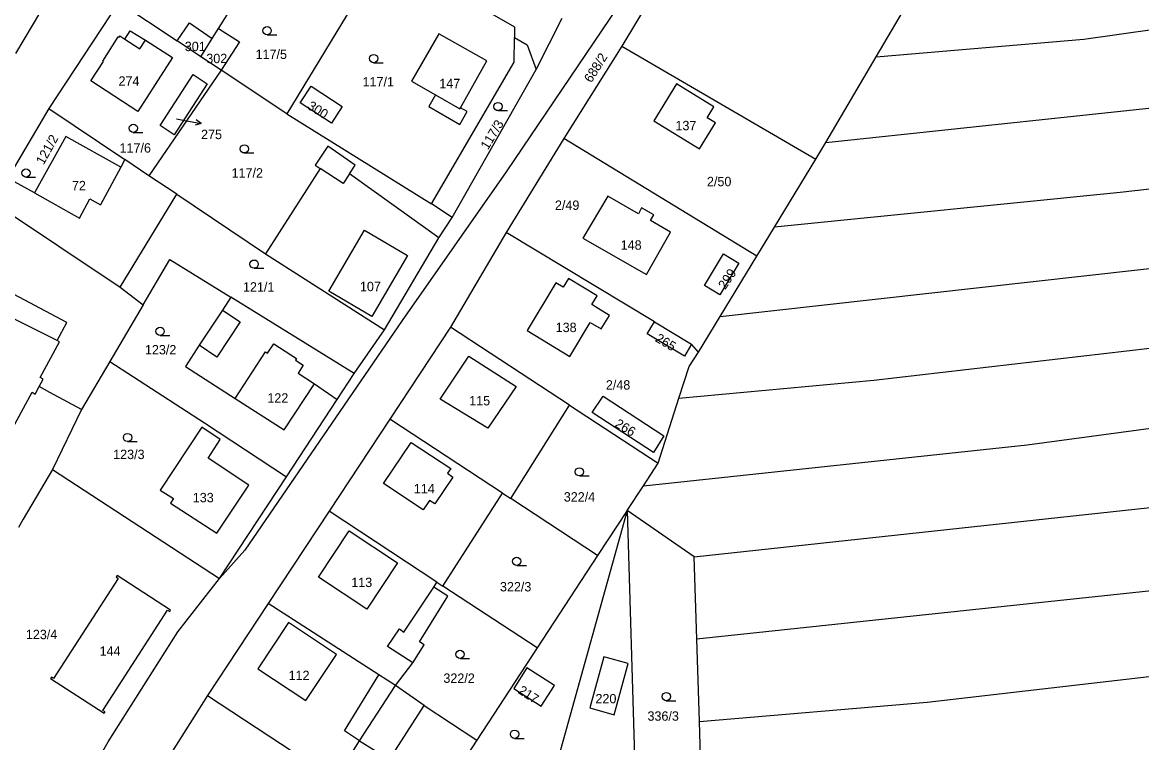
# Model space of a CAD drawing. Extents: x -7483133 to -743169, y -11317770 to -1127091.
# Drawn here: x -746337 to -746134.1, y -1131956.4 to -1131825.9 of the extents above; entities that cross this region are included whole.
import ezdxf

# ---------------------------------------------------------------- set-up
doc = ezdxf.new("R2010")
doc.units = 0
for name, color, linetype in [('Hranice parcel', 7, 'Continuous'), ('Parcelní čísla', 7, 'Continuous'), ('Pop  PČ popisy', 7, 'Continuous'), ('Vnitřní kresba', 7, 'Continuous'), ('Značky kultur', 7, 'Continuous')]:
    doc.layers.add(name, color=color, linetype=linetype)

msp = doc.modelspace()

# ---------------------------------------------------------------- linework, layer by layer
at = {"layer": 'Hranice parcel'}
for p, q in [((-746209.77, -1131799.39), (-746228.3, -1131830.15)), ((-746301.39, -1131826.98), (-746286.89, -1131803.83)), ((-746271.26, -1131813.15), (-746289.03, -1131842.41)), ((-746338.17, -1131831.49), (-746329.51, -1131817)), ((-746182.24, -1131832.12), (-746173.02, -1131816.46)), ((-746319.5, -1131822.22), (-746332.13, -1131841.46)), ((-746319.5, -1131822.22), (-746308.91, -1131829.22)), ((-746243.86, -1131834.4), (-746239.12, -1131825.11)), ((-746302.57, -1131828.75), (-746301.39, -1131826.98)), ((-746304.59, -1131832.1), (-746308.91, -1131829.22)), ((-746304.59, -1131832.1), (-746302.57, -1131828.75)), ((-746228.3, -1131830.15), (-746238.83, -1131846.91)), ((-746228.3, -1131830.15), (-746193.13, -1131850.62)), ((-746300.9, -1131834.52), (-746304.59, -1131832.1)), ((-746191.35, -1131847.6), (-746182.24, -1131832.12)), ((-746300.9, -1131834.52), (-746314.01, -1131853.67)), ((-746289.03, -1131842.41), (-746300.9, -1131834.52)), ((-746259.04, -1131861.19), (-746243.86, -1131834.4)), ((-746332.13, -1131841.46), (-746339.57, -1131854.09)), ((-746332.13, -1131841.46), (-746318.41, -1131850.71)), ((-746289.03, -1131842.41), (-746262.8, -1131858.73)), ((-746238.83, -1131846.91), (-746249.25, -1131863.91)), ((-746203.84, -1131868.19), (-746238.83, -1131846.91)), ((-746193.13, -1131850.62), (-746191.35, -1131847.6)), ((-746318.41, -1131850.71), (-746319.14, -1131852.08)), ((-746314.01, -1131853.67), (-746318.41, -1131850.71)), ((-746200.63, -1131862.93), (-746193.13, -1131850.62)), ((-746334.77, -1131856.76), (-746339.57, -1131854.09)), ((-746308.95, -1131856.97), (-746314.01, -1131853.67)), ((-746319.24, -1131873.86), (-746308.95, -1131856.97)), ((-746308.95, -1131856.97), (-746292.9, -1131867.8)), ((-746342.22, -1131858.51), (-746319.24, -1131873.86)), ((-746259.04, -1131861.19), (-746262.8, -1131858.73)), ((-746261.5, -1131864.88), (-746259.04, -1131861.19)), ((-746249.25, -1131863.91), (-746259.34, -1131881.05)), ((-746222.41, -1131880.1), (-746249.25, -1131863.91)), ((-746203.84, -1131868.19), (-746200.63, -1131862.93)), ((-746271.33, -1131881.54), (-746261.5, -1131864.88)), ((-746292.9, -1131867.8), (-746271.33, -1131881.54)), ((-746210.48, -1131879.13), (-746203.84, -1131868.19)), ((-746319.24, -1131873.86), (-746315.09, -1131877.01)), ((-746299.17, -1131875.66), (-746300.71, -1131878.01)), ((-746276.83, -1131889.45), (-746299.17, -1131875.66)), ((-746315.09, -1131877.01), (-746321.11, -1131887.27)), ((-746222.41, -1131880.1), (-746215.69, -1131884.18)), ((-746214.41, -1131885.62), (-746210.48, -1131879.13)), ((-746276.83, -1131889.45), (-746271.33, -1131881.54)), ((-746259.34, -1131881.05), (-746270.35, -1131897.75)), ((-746237.77, -1131895.22), (-746259.34, -1131881.05)), ((-746214.41, -1131885.62), (-746215.69, -1131884.18)), ((-746321.11, -1131887.27), (-746326.24, -1131896.01)), ((-746279.91, -1131894.16), (-746276.83, -1131889.45)), ((-746284.04, -1131891.32), (-746279.91, -1131894.16)), ((-746289.1, -1131908.18), (-746279.91, -1131894.16)), ((-746221.73, -1131905.75), (-746217.97, -1131893.97)), ((-746326.24, -1131896.01), (-746331.51, -1131906.85)), ((-746248.44, -1131912.14), (-746237.77, -1131895.22)), ((-746237.77, -1131895.22), (-746221.73, -1131905.75)), ((-746270.35, -1131897.75), (-746281.37, -1131914.44)), ((-746249.95, -1131911.15), (-746270.35, -1131897.75)), ((-746331.51, -1131906.85), (-746301.25, -1131926.61)), ((-746224.39, -1131909.81), (-746221.73, -1131905.75)), ((-746301.25, -1131926.61), (-746289.1, -1131908.18)), ((-746260.73, -1131927.99), (-746249.95, -1131911.15)), ((-746249.95, -1131911.15), (-746248.44, -1131912.14)), ((-746227.34, -1131914.3), (-746224.39, -1131909.81)), ((-746232.7, -1131922.48), (-746248.44, -1131912.14)), ((-746281.37, -1131914.44), (-746292.38, -1131931.14)), ((-746261.82, -1131927.27), (-746281.37, -1131914.44)), ((-746227.34, -1131914.3), (-746245.46, -1131979.36)), ((-746227.34, -1131914.3), (-746232.7, -1131922.48)), ((-746215.18, -1131922.7), (-746227.34, -1131914.3)), ((-746227.34, -1131914.3), (-746225.16, -1131986.13)), ((-746232.7, -1131922.48), (-746243.67, -1131939.2)), ((-746214.71, -1131937.61), (-746215.18, -1131922.7)), ((-746261.82, -1131927.27), (-746260.73, -1131927.99)), ((-746243.67, -1131939.2), (-746260.73, -1131927.99)), ((-746292.38, -1131931.14), (-746303.39, -1131947.83)), ((-746243.67, -1131939.2), (-746254.59, -1131955.91)), ((-746214.24, -1131952.56), (-746214.71, -1131937.61)), ((-746264.16, -1131949.64), (-746269.36, -1131946.03)), ((-746303.39, -1131947.83), (-746309.81, -1131957.99)), ((-746303.39, -1131947.83), (-746280.26, -1131963.02)), ((-746264.16, -1131949.64), (-746254.59, -1131955.91)), ((-746213.8, -1131966.46), (-746214.24, -1131952.56)), ((-746254.59, -1131955.91), (-746265.61, -1131972.65))]:
    msp.add_line(p, q, dxfattribs=at)
for points in [[(-746154.22, -1131685.29), (-746175.35, -1131725.88), (-746198.19, -1131767.85), (-746214.17, -1131798.54), (-746227.58, -1131820.8), (-746249.27, -1131852.92), (-746268.11, -1131879.9), (-746296.61, -1131921.49), (-746301.25, -1131926.61)], [(-746182.24, -1131832.12), (-746144.56, -1131828.9), (-746105.32, -1131823.34), (-745952.05, -1131805.35), (-745871.83, -1131797.13)], [(-746191.35, -1131847.6), (-746119.75, -1131839.99), (-746065.09, -1131833.14), (-745871.36, -1131811.65)], [(-746271.26, -1131813.15), (-746247.77, -1131826.64), (-746247.79, -1131828.59)], [(-746308.91, -1131829.22), (-746306.65, -1131825.94), (-746302.57, -1131828.75)], [(-746314.64, -1131829.08), (-746309.76, -1131832.23), (-746316.05, -1131842), (-746324.52, -1131836.47), (-746322.27, -1131832.95), (-746322.39, -1131832.87), (-746319.59, -1131828.5), (-746319.48, -1131828.58), (-746319.31, -1131828.31), (-746318.38, -1131828.91), (-746317.39, -1131827.36), (-746314.64, -1131829.08)], [(-746301.39, -1131826.98), (-746297.63, -1131829.35), (-746300.9, -1131834.52)], [(-746256.34, -1131841.99), (-746257.55, -1131841.31), (-746252.77, -1131832.83), (-746261.49, -1131827.9), (-746266.42, -1131836.53), (-746262.09, -1131839.01), (-746263.3, -1131841.12), (-746257.66, -1131844.34), (-746256.34, -1131841.99)], [(-745870.88, -1131826.3), (-745979.48, -1131837.99), (-746072.36, -1131849.26), (-746138, -1131856.68), (-746200.63, -1131862.93)], [(-746262.8, -1131858.73), (-746247.85, -1131833.09), (-746247.79, -1131828.59)], [(-746247.79, -1131828.59), (-746245.47, -1131829.94), (-746243.86, -1131834.4)], [(-746306, -1131835.32), (-746303.44, -1131836.98), (-746309.45, -1131846.21), (-746311.99, -1131844.56), (-746306, -1131835.32)], [(-746278.97, -1131841.12), (-746280.93, -1131844.12), (-746286.58, -1131840.44), (-746284.6, -1131837.42), (-746278.97, -1131841.12)], [(-746214.22, -1131848.78), (-746211.33, -1131844.06), (-746212.84, -1131843.13), (-746211.63, -1131841.15), (-746218.42, -1131836.98), (-746222.48, -1131843.71), (-746214.22, -1131848.78)], [(-746210.48, -1131879.13), (-746068.37, -1131863.25), (-745959.35, -1131849.97), (-745888.43, -1131842.13), (-745871.39, -1131840.43)], [(-746319.14, -1131852.08), (-746329.09, -1131846.55), (-746334.77, -1131856.76)], [(-746276.62, -1131851.71), (-746281.61, -1131848.31), (-746283.86, -1131851.75)], [(-746283.86, -1131851.75), (-746283.01, -1131852.31), (-746292.9, -1131867.8)], [(-746261.5, -1131864.88), (-746277.66, -1131853.3), (-746276.62, -1131851.71)], [(-746217.97, -1131893.97), (-746182.66, -1131890.66), (-746128.44, -1131884.38), (-745994.6, -1131869.54), (-745871.94, -1131855.43)], [(-746223.85, -1131871.53), (-746219.47, -1131863.84), (-746223.11, -1131861.77), (-746222.52, -1131860.73), (-746224.72, -1131859.48), (-746225.31, -1131860.52), (-746230.84, -1131857.37), (-746235.4, -1131864.95), (-746223.85, -1131871.53)], [(-746213.32, -1131873.54), (-746209.86, -1131867.8), (-746207.08, -1131869.48), (-746210.56, -1131875.2), (-746213.32, -1131873.54)], [(-746315.09, -1131877.01), (-746310.22, -1131868.84), (-746299.17, -1131875.66)], [(-746230.56, -1131878.94), (-746232.57, -1131877.72), (-746233.76, -1131877), (-746232.8, -1131875.41), (-746238, -1131872.27), (-746238.96, -1131873.85), (-746240.28, -1131873.05), (-746245.45, -1131881.7), (-746237.74, -1131886.38), (-746234.02, -1131880.23), (-746232.06, -1131881.41), (-746230.56, -1131878.94)], [(-746224.39, -1131909.81), (-746154.83, -1131902.38), (-746129.29, -1131898.95), (-745983.18, -1131883.12), (-745872.95, -1131870.82)], [(-746333.74, -1131890.21), (-746330.25, -1131883.74), (-746330.66, -1131883.52), (-746328.89, -1131880.25), (-746339.47, -1131874.63), (-746341.38, -1131878.14), (-746340.94, -1131878.38), (-746343.79, -1131883.58), (-746344.46, -1131884.81), (-746344.04, -1131885.02), (-746344.6, -1131886.06)], [(-746300.71, -1131878.01), (-746304.91, -1131884.36), (-746307.41, -1131888.2), (-746298.37, -1131894.02), (-746289.52, -1131899.71), (-746284.04, -1131891.32)], [(-746215.69, -1131884.18), (-746216.98, -1131886.31), (-746223.7, -1131882.26), (-746222.41, -1131880.1)], [(-746344.6, -1131886.06), (-746345.17, -1131887.1), (-746345.57, -1131886.87), (-746346.84, -1131889.17), (-746349.1, -1131893.27), (-746349.5, -1131893.05), (-746351.45, -1131896.64), (-746340.87, -1131902.35), (-746339.07, -1131899.09), (-746338.66, -1131899.32), (-746335.16, -1131892.84)], [(-746217.97, -1131893.97), (-746216.12, -1131888.19), (-746214.41, -1131885.62)], [(-746215.18, -1131922.7), (-746100.74, -1131910.33), (-745986.39, -1131897.96), (-745877.23, -1131886.38)], [(-746321.11, -1131887.27), (-746303.92, -1131898.42), (-746289.1, -1131908.18)], [(-746333.93, -1131891.84), (-746333.2, -1131890.49), (-746333.74, -1131890.21)], [(-746335.16, -1131892.84), (-746334.66, -1131893.21), (-746333.93, -1131891.84)], [(-746326.24, -1131896.01), (-746331.96, -1131892.91), (-746333.93, -1131891.84)], [(-746231.67, -1131893.56), (-746220.68, -1131900.75), (-746222.59, -1131903.76), (-746233.66, -1131896.54), (-746231.67, -1131893.56)], [(-746311.99, -1131910.64), (-746309.57, -1131912.15), (-746310.11, -1131912.99), (-746301.69, -1131918.41), (-746295.92, -1131909.68), (-746303.31, -1131904.8), (-746301.09, -1131901.44), (-746304.45, -1131899.22), (-746311.99, -1131910.64)], [(-745881.66, -1131902.09), (-746058.97, -1131921.07), (-746214.71, -1131937.61)], [(-746331.51, -1131906.85), (-746336.79, -1131915.84), (-746337.68, -1131917.35)], [(-746214.24, -1131952.56), (-746172.98, -1131949.05), (-746087.79, -1131939.2), (-745987.44, -1131929), (-745886.79, -1131918.79)], [(-746321.98, -1131950.76), (-746322.36, -1131950.51), (-746310.64, -1131932.34), (-746310.26, -1131932.58), (-746310.1, -1131932.33), (-746319.78, -1131926.09), (-746319.94, -1131926.34), (-746319.57, -1131926.59), (-746331.31, -1131944.72), (-746331.69, -1131944.48), (-746331.85, -1131944.73), (-746322.14, -1131951.01), (-746321.98, -1131950.76)], [(-746327.57, -1131966.94), (-746321.42, -1131956.19), (-746308.76, -1131936.3), (-746301.25, -1131926.61)], [(-746269.36, -1131946.03), (-746266.16, -1131941.89), (-746264.15, -1131938.66), (-746265.01, -1131938.12), (-746259.86, -1131929.82), (-746262.41, -1131928.16), (-746261.82, -1131927.27)], [(-746269.36, -1131946.03), (-746272.34, -1131944.1), (-746292.38, -1131931.14)], [(-746234.08, -1131950.08), (-746229.68, -1131951.33), (-746227.16, -1131942.04), (-746231.58, -1131940.84), (-746234.08, -1131950.08)], [(-746242.9, -1131949.76), (-746240.5, -1131946.01), (-746245.53, -1131942.83), (-746247.91, -1131946.58), (-746242.9, -1131949.76)], [(-746280.26, -1131963.02), (-746275.86, -1131956.03), (-746270.43, -1131959.39), (-746264.16, -1131949.64)]]:
    msp.add_lwpolyline(points, dxfattribs=at)
at = {"layer": 'Pop  PČ popisy'}
for p, q in [((-746309.01, -1131843.33), (-746307.52, -1131843.62)), ((-746307.52, -1131843.62), (-746304.57, -1131844.19)), ((-746304.57, -1131844.19), (-746305.65, -1131844.49)), ((-746304.57, -1131844.19), (-746305.46, -1131843.51))]:
    msp.add_line(p, q, dxfattribs=at)
at = {"layer": 'Vnitřní kresba'}
for p, q in [((-746318.38, -1131828.91), (-746315.65, -1131830.67)), ((-746315.65, -1131830.67), (-746314.64, -1131829.08)), ((-746262.09, -1131839.01), (-746257.67, -1131841.53)), ((-746257.67, -1131841.53), (-746257.55, -1131841.31)), ((-746319.14, -1131852.08), (-746322.82, -1131858.89)), ((-746278.82, -1131855.06), (-746283.01, -1131852.31)), ((-746277.66, -1131853.3), (-746278.82, -1131855.06)), ((-746334.77, -1131856.76), (-746326.58, -1131861.31)), ((-746326.58, -1131861.31), (-746324.71, -1131857.84)), ((-746324.71, -1131857.84), (-746322.82, -1131858.89)), ((-746281.41, -1131874.57), (-746274.92, -1131863.52)), ((-746274.92, -1131863.52), (-746267.15, -1131868.08)), ((-746267.15, -1131868.08), (-746273.64, -1131879.13)), ((-746273.64, -1131879.13), (-746281.41, -1131874.57)), ((-746330.66, -1131883.52), (-746340.94, -1131878.38)), ((-746300.71, -1131878.01), (-746297.49, -1131880.14)), ((-746297.49, -1131880.14), (-746301.69, -1131886.49)), ((-746301.69, -1131886.49), (-746304.91, -1131884.36)), ((-746292.5, -1131885.82), (-746291.38, -1131884.1)), ((-746291.38, -1131884.1), (-746287.25, -1131886.78)), ((-746298.37, -1131894.02), (-746292.92, -1131885.55)), ((-746292.92, -1131885.55), (-746292.5, -1131885.82)), ((-746287.25, -1131886.78), (-746287.45, -1131887.07)), ((-746261.22, -1131894.12), (-746256.01, -1131886.33)), ((-746256.01, -1131886.33), (-746247.44, -1131891.83)), ((-746287.45, -1131887.07), (-746286.06, -1131887.97)), ((-746286.06, -1131887.97), (-746286.99, -1131889.41)), ((-746286.99, -1131889.41), (-746284.04, -1131891.32)), ((-746247.44, -1131891.83), (-746252.58, -1131899.4)), ((-746252.58, -1131899.4), (-746261.22, -1131894.12)), ((-746271.5, -1131909.4), (-746266.5, -1131901.97)), ((-746266.5, -1131901.97), (-746259.29, -1131906.68)), ((-746259.29, -1131906.68), (-746259.93, -1131907.54)), ((-746258.93, -1131908.26), (-746262.22, -1131913.11)), ((-746259.93, -1131907.54), (-746258.93, -1131908.26)), ((-746264.29, -1131914.18), (-746271.5, -1131909.4)), ((-746263.15, -1131912.47), (-746264.29, -1131914.18)), ((-746262.22, -1131913.11), (-746263.15, -1131912.47)), ((-746283.28, -1131926.35), (-746277.74, -1131917.99)), ((-746277.74, -1131917.99), (-746268.96, -1131923.79)), ((-746268.96, -1131923.79), (-746274.53, -1131932.15)), ((-746274.53, -1131932.15), (-746283.28, -1131926.35)), ((-746267.82, -1131936.32), (-746262.41, -1131928.16)), ((-746288.75, -1131934.6), (-746294.29, -1131942.98)), ((-746280.02, -1131940.37), (-746288.75, -1131934.6)), ((-746270.75, -1131938.96), (-746268.62, -1131935.76)), ((-746268.62, -1131935.76), (-746267.82, -1131936.32)), ((-746266.16, -1131941.89), (-746270.75, -1131938.96)), ((-746285.56, -1131948.75), (-746280.02, -1131940.37)), ((-746294.29, -1131942.98), (-746285.56, -1131948.75)), ((-746278.57, -1131954.25), (-746272.34, -1131944.1)), ((-746275.86, -1131956.03), (-746269.36, -1131946.03)), ((-746275.86, -1131956.03), (-746278.57, -1131954.25))]:
    msp.add_line(p, q, dxfattribs=at)
at = {"layer": 'Značky kultur'}
for p, q in [((-746292.6, -1131828.1), (-746290.85, -1131828.1)), ((-746273.29, -1131833.16), (-746271.54, -1131833.16)), ((-746250.76, -1131841.85), (-746249.01, -1131841.85)), ((-746316.85, -1131845.79), (-746315.1, -1131845.79)), ((-746296.73, -1131849.52), (-746294.98, -1131849.52)), ((-746336.3, -1131853.9), (-746334.55, -1131853.9)), ((-746294.96, -1131870.41), (-746293.21, -1131870.41)), ((-746311.99, -1131882.58), (-746310.24, -1131882.58)), ((-746317.89, -1131901.82), (-746316.14, -1131901.82)), ((-746236.01, -1131908.04), (-746234.26, -1131908.04)), ((-746247.36, -1131924.25), (-746245.61, -1131924.25)), ((-746257.64, -1131941.11), (-746255.89, -1131941.11)), ((-746220.25, -1131948.76), (-746218.5, -1131948.76)), ((-746247.75, -1131955.59), (-746246, -1131955.59))]:
    msp.add_line(p, q, dxfattribs=at)
for centre in [(-746292.6, -1131827.35), (-746273.29, -1131832.41), (-746250.76, -1131841.1), (-746316.85, -1131845.04), (-746296.73, -1131848.77), (-746336.3, -1131853.15), (-746294.96, -1131869.66), (-746311.99, -1131881.83), (-746317.89, -1131901.07), (-746236.01, -1131907.29), (-746247.36, -1131923.5), (-746257.64, -1131940.36), (-746220.25, -1131948.01), (-746247.75, -1131954.84)]:
    msp.add_circle(centre, 0.75, dxfattribs=at)

# ---------------------------------------------------------------- texts
at = {"layer": 'Parcelní čísla'}
for s, p in [('301', (-746307.52, -1131831.06)), ('302', (-746303.62, -1131833.24)), ('117/5', (-746294.69, -1131832.48)), ('274', (-746319.53, -1131837.33)), ('117/1', (-746275.3, -1131837.47)), ('147', (-746261.4, -1131837.78)), ('137', (-746218.59, -1131845.4)), ('275', (-746304.57, -1131847.01)), ('117/6', (-746319.34, -1131849.45)), ('117/2', (-746299.04, -1131853.98)), ('2/50', (-746212.88, -1131855.54)), ('72', (-746327.98, -1131856.28)), ('2/49', (-746240.43, -1131859.83)), ('148', (-746228.52, -1131867.04)), ('121/1', (-746296.97, -1131874.64)), ('107', (-746275.78, -1131874.56)), ('138', (-746240.3, -1131881.97)), ('123/2', (-746314.74, -1131886.01)), ('2/48', (-746231.2, -1131892.39)), ('122', (-746292.55, -1131894.76)), ('115', (-746255.97, -1131895.25)), ('123/3', (-746320.5, -1131904.98)), ('133', (-746306.07, -1131912.81)), ('114', (-746266, -1131911.18)), ('322/4', (-746238.83, -1131912.68)), ('113', (-746277.35, -1131928.17)), ('322/3', (-746250.4, -1131928.96)), ('123/4', (-746336.32, -1131937.61)), ('144', (-746322.96, -1131940.61)), ('112', (-746288.71, -1131945.03)), ('322/2', (-746260.65, -1131945.53)), ('220', (-746233.09, -1131949.24)), ('336/3', (-746223.66, -1131952.39))]:
    msp.add_text(s, height=1.7, dxfattribs=at).set_placement(p)
for s, rotation, p in [('688/2', 58, (-746233.84, -1131836.92)), ('300', 328, (-746285.44, -1131841.41)), ('117/3', 59, (-746252.57, -1131849.05)), ('121/2', 61, (-746333.11, -1131851.78)), ('299', 56, (-746209.57, -1131874.36)), ('265', 329, (-746222.4, -1131883.55)), ('266', 329, (-746229.73, -1131899.02)), ('217', 327, (-746247.26, -1131947.31))]:
    msp.add_text(s, height=1.7, rotation=rotation, dxfattribs=at).set_placement(p)

doc.saveas('drawing.dxf')
